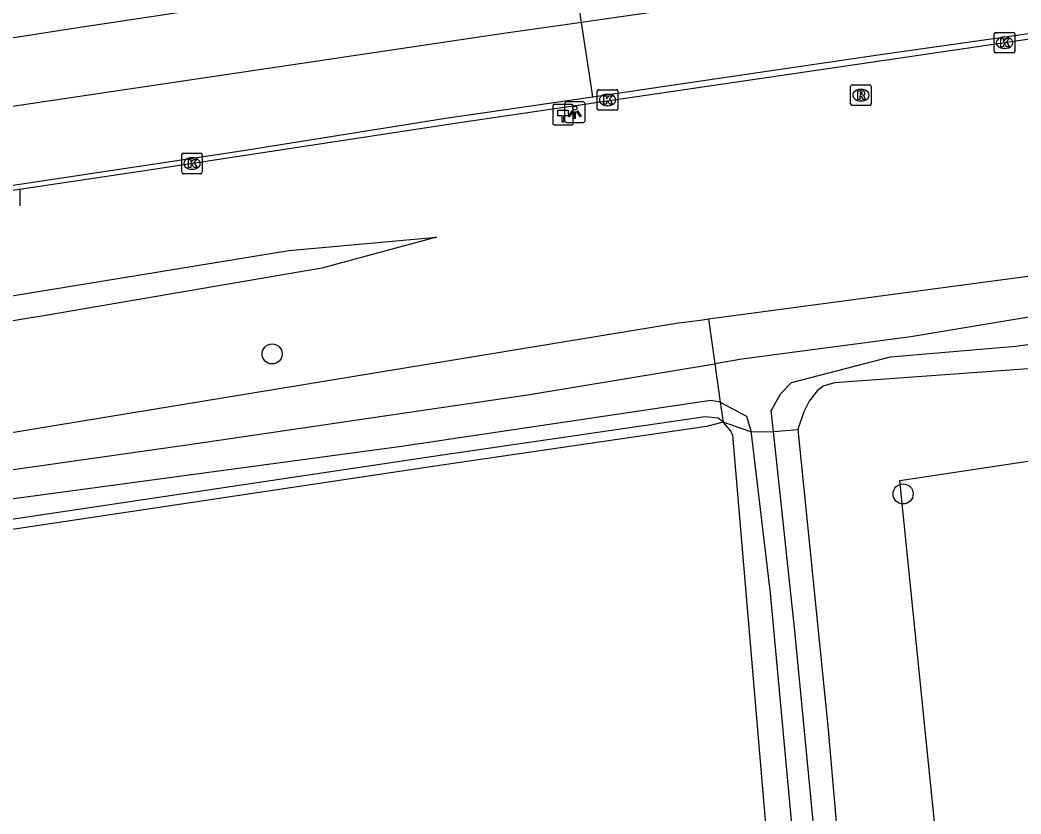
# Model space of a CAD drawing. Extents: x 162880 to 165536, y 384011 to 385179.
# Drawn here: x 164821.27 to 164870.02, y 385091.45 to 385130.11 of the extents above; entities that cross this region are included whole.
import ezdxf

# ---------------------------------------------------------------- set-up
doc = ezdxf.new("R2010")
doc.units = 0
for name, color, linetype in [('IMGEO_Berm_groen', 7, 'Continuous'), ('IMGEO_Berm_open', 7, 'Continuous'), ('IMGEO_Boom', 7, 'Continuous'), ('IMGEO_Grasland_agrarisch', 7, 'Continuous'), ('IMGEO_Grasland_overig', 7, 'Continuous'), ('IMGEO_Hectometerpaal', 7, 'Continuous'), ('IMGEO_Kolk', 7, 'Continuous'), ('IMGEO_Lichtpunt', 7, 'Continuous'), ('IMGEO_Oever', 7, 'Continuous'), ('IMGEO_OVBaan_gesloten', 7, 'Continuous'), ('IMGEO_Rijbaan_regionaal_gesloten', 7, 'Continuous'), ('IMGEO_Rioolput', 7, 'Continuous'), ('IMGEO_Sloot', 7, 'Continuous'), ('IMGEO_Waterloop', 7, 'Continuous')]:
    doc.layers.add(name, color=color, linetype=linetype)

msp = doc.modelspace()

# ---------------------------------------------------------------- linework, layer by layer
at = {"layer": 'IMGEO_Berm_groen'}
for points in [[(164854.799, 385115.554), (164883.609, 385119.405), (164919.025, 385125.07), (164951.795, 385130.078), (165006.401, 385139.416), (165024.081, 385141.988)], [(164719.282, 385099.671), (164746.416, 385104.684), (164759.535, 385106.951), (164782.332, 385110.644), (164807.267, 385114.46), (164834.363, 385118.891), (164841.548, 385119.531), (164835.97, 385118.021), (164822.607, 385115.744), (164799.523, 385111.933), (164774.438, 385108.021), (164753.536, 385104.148), (164719.698, 385097.324)], [(164720.571, 385092.466), (164777.349, 385103.012), (164815.515, 385109.145), (164853.336, 385115.359), (164854.411, 385115.502), (164854.799, 385115.554)], [(164663.059, 385080.261), (164662.423, 385079.904), (164662.044, 385079.253), (164662.173, 385078.364), (164662.436, 385077.819), (164663.119, 385077.331), (164664.49, 385077.367), (164703.012, 385085.156), (164736.752, 385091.389), (164777.187, 385098.987), (164809.963, 385104.178), (164841.734, 385108.928), (164854.633, 385110.805), (164855.274, 385110.733), (164855.425, 385110.629), (164855.519, 385110.522)], [(164855.519, 385110.522), (164854.705, 385110.31), (164841.807, 385108.433), (164810.04, 385103.684), (164777.272, 385098.494), (164736.843, 385090.898), (164703.107, 385084.665), (164664.892, 385076.969), (164663.351, 385076.975), (164662.317, 385077.236)]]:
    msp.add_lwpolyline(points, dxfattribs=at)
at = {"layer": 'IMGEO_Berm_open'}
msp.add_lwpolyline([(165024.515, 385151.591), (165019.542, 385150.849), (165008.78, 385149.246), (164982.693, 385145.327), (164971.463, 385143.625), (164958.219, 385141.66), (164946.127, 385139.85), (164936.191, 385138.391), (164924.96, 385136.811), (164913.698, 385135.182), (164898.434, 385133.145), (164885.752, 385131.307), (164875.189, 385129.867), (164865.146, 385128.4), (164842.676, 385125.101), (164827.241, 385122.753), (164812.721, 385120.598), (164803.777, 385119.14), (164786.898, 385116.492), (164773.219, 385114.284), (164760.155, 385112.026), (164747.879, 385109.833), (164730.129, 385106.491), (164718.45, 385104.322)], dxfattribs=at)
at = {"layer": 'IMGEO_Boom'}
for centre in [(164833.549, 385113.85), (164864.281, 385107.035)]:
    msp.add_circle(centre, 0.489, dxfattribs=at)
at = {"layer": 'IMGEO_Grasland_agrarisch'}
msp.add_lwpolyline([(164860.902, 385054.513), (164860.535, 385056.316), (164855.984, 385109.899), (164855.854, 385110.141), (164855.519, 385110.522)], dxfattribs=at)
at = {"layer": 'IMGEO_Grasland_overig'}
for points in [[(164955.681, 385126.526), (164950.632, 385125.288), (164916.961, 385119.307), (164874.87, 385113.442), (164860.946, 385112.443), (164860.395, 385112.276), (164860.095, 385112.049), (164859.77, 385111.629), (164859.706, 385111.546), (164859.447, 385111.029), (164859.157, 385110.174)], [(164871.949, 385031.933), (164868.834, 385061.331), (164864.128, 385107.695), (164955.853, 385121.538)], [(164859.157, 385110.174), (164860.631, 385095.56), (164863.98, 385056.836), (164863.677, 385055.795), (164863.753, 385054.664), (164860.902, 385054.513)]]:
    msp.add_lwpolyline(points, dxfattribs=at)
at = {"layer": 'IMGEO_Hectometerpaal'}
for p, q in [((164847.215, 385125.914), (164847.215, 385125.073)), ((164847.215, 385125.914), (164847.215, 385125.073)), ((164848.131, 385125.998), (164847.29, 385125.998)), ((164848.131, 385125.998), (164847.29, 385125.998)), ((164848.215, 385125.082), (164848.215, 385125.923)), ((164848.215, 385125.082), (164848.215, 385125.923)), ((164847.299, 385124.998), (164848.14, 385124.998)), ((164847.299, 385124.998), (164848.14, 385124.998))]:
    msp.add_line(p, q, dxfattribs=at)
msp.add_lwpolyline([(164847.74, 385125.142), (164847.68, 385125.142), (164847.68, 385125.447), (164847.46, 385125.447), (164847.46, 385125.716), (164847.96, 385125.716), (164847.96, 385125.447), (164847.74, 385125.447), (164847.74, 385125.142)], dxfattribs=at)
for centre, start, end in [((164847.293, 385125.92), 92.4484, 184.2845), ((164847.293, 385125.92), 92.4484, 184.2845), ((164848.137, 385125.92), 2.4484, 94.2845), ((164848.137, 385125.92), 2.4484, 94.2845), ((164847.293, 385125.076), 182.4484, 274.2845), ((164847.293, 385125.076), 182.4484, 274.2845), ((164848.137, 385125.076), 272.4484, 4.2845), ((164848.137, 385125.076), 272.4484, 4.2845)]:
    msp.add_arc(centre, 0.0779, start, end, dxfattribs=at)
at = {"layer": 'IMGEO_Kolk'}
for p, q in [((164868.721, 385128.579), (164868.721, 385129.431)), ((164868.796, 385129.505), (164869.648, 385129.505)), ((164869.209, 385129.285), (164869.234, 385129.285)), ((164869.722, 385129.431), (164869.722, 385128.579)), ((164869.648, 385128.505), (164868.796, 385128.505)), ((164869.232, 385128.725), (164869.207, 385128.725)), ((164849.387, 385125.791), (164849.387, 385126.643)), ((164849.462, 385126.717), (164850.314, 385126.717)), ((164849.875, 385126.497), (164849.9, 385126.497)), ((164850.388, 385126.643), (164850.388, 385125.791)), ((164849.898, 385125.937), (164849.873, 385125.937)), ((164850.314, 385125.717), (164849.462, 385125.717)), ((164829.146, 385122.695), (164829.146, 385123.547)), ((164829.221, 385123.621), (164830.073, 385123.621)), ((164829.634, 385123.401), (164829.659, 385123.401)), ((164830.147, 385123.547), (164830.147, 385122.695)), ((164830.073, 385122.621), (164829.221, 385122.621)), ((164829.657, 385122.841), (164829.632, 385122.841))]:
    msp.add_line(p, q, dxfattribs=at)
for points in [[(164868.721, 385128.579), (164868.721, 385129.431)], [(164868.796, 385129.505), (164869.648, 385129.505)], [(164869.722, 385129.431), (164869.722, 385128.579)], [(164869.042, 385129.205), (164869.165, 385129.205), (164869.165, 385129.054), (164869.295, 385129.205), (164869.459, 385129.205), (164869.313, 385129.054), (164869.466, 385128.805), (164869.314, 385128.805), (164869.229, 385128.969), (164869.165, 385128.902), (164869.165, 385128.805), (164869.042, 385128.805), (164869.042, 385129.205)], [(164869.648, 385128.505), (164868.796, 385128.505)], [(164849.387, 385125.791), (164849.387, 385126.643)], [(164849.462, 385126.717), (164850.314, 385126.717)], [(164849.708, 385126.417), (164849.831, 385126.417), (164849.831, 385126.266), (164849.961, 385126.417), (164850.125, 385126.417), (164849.979, 385126.266), (164850.132, 385126.017), (164849.98, 385126.017), (164849.895, 385126.181), (164849.831, 385126.114), (164849.831, 385126.017), (164849.708, 385126.017), (164849.708, 385126.417)], [(164850.388, 385126.643), (164850.388, 385125.791)], [(164850.314, 385125.717), (164849.462, 385125.717)], [(164829.146, 385122.695), (164829.146, 385123.547)], [(164829.221, 385123.621), (164830.073, 385123.621)], [(164830.147, 385123.547), (164830.147, 385122.695)], [(164829.467, 385123.321), (164829.59, 385123.321), (164829.59, 385123.17), (164829.72, 385123.321), (164829.884, 385123.321), (164829.738, 385123.17), (164829.891, 385122.921), (164829.739, 385122.921), (164829.654, 385123.085), (164829.59, 385123.018), (164829.59, 385122.921), (164829.467, 385122.921), (164829.467, 385123.321)], [(164830.073, 385122.621), (164829.221, 385122.621)]]:
    msp.add_lwpolyline(points, dxfattribs=at)
for centre, start, end in [((164868.798, 385129.429), 91.552, 178.448), ((164868.798, 385129.429), 91.552, 178.448), ((164869.646, 385129.429), 1.552, 88.448), ((164869.646, 385129.429), 1.552, 88.448), ((164868.798, 385128.581), 181.552, 268.448), ((164868.798, 385128.581), 181.552, 268.448), ((164869.646, 385128.581), 271.552, 358.448), ((164869.646, 385128.581), 271.552, 358.448), ((164849.464, 385126.641), 91.552, 178.448), ((164849.464, 385126.641), 91.552, 178.448), ((164850.312, 385126.641), 1.552, 88.448), ((164850.312, 385126.641), 1.552, 88.448), ((164849.464, 385125.793), 181.552, 268.448), ((164849.464, 385125.793), 181.552, 268.448), ((164850.312, 385125.793), 271.552, 358.448), ((164850.312, 385125.793), 271.552, 358.448), ((164829.223, 385123.545), 91.552, 178.448), ((164829.223, 385123.545), 91.552, 178.448), ((164830.071, 385123.545), 1.552, 88.448), ((164830.071, 385123.545), 1.552, 88.448), ((164829.223, 385122.697), 181.552, 268.448), ((164829.223, 385122.697), 181.552, 268.448), ((164830.071, 385122.697), 271.552, 358.448), ((164830.071, 385122.697), 271.552, 358.448)]:
    msp.add_arc(centre, 0.0765, start, end, dxfattribs=at)
for centre, major_axis, ratio, start_param, end_param in [((164869.208, 385129.005), (-0.387, 0.002), 0.722429, 4.712389, 7.853982), ((164869.233, 385129.005), (-0.39, 0.002), 0.717154, 1.570796, 4.712389), ((164849.874, 385126.217), (-0.387, 0.002), 0.722429, 4.712389, 7.853982), ((164849.899, 385126.217), (-0.39, 0.002), 0.717154, 1.570796, 4.712389), ((164829.633, 385123.121), (-0.387, 0.002), 0.722429, 4.712389, 7.853982), ((164829.658, 385123.121), (-0.39, 0.002), 0.717154, 1.570796, 4.712389)]:
    msp.add_ellipse(centre, major_axis=major_axis, ratio=ratio, start_param=start_param, end_param=end_param, dxfattribs=at)
at = {"layer": 'IMGEO_Lichtpunt'}
for p, q in [((164847.791, 385126.023), (164847.791, 385125.216)), ((164847.791, 385126.023), (164847.791, 385125.216)), ((164848.693, 385126.118), (164847.885, 385126.118)), ((164848.693, 385126.118), (164847.885, 385126.118)), ((164848.787, 385125.216), (164848.787, 385126.023)), ((164848.787, 385125.216), (164848.787, 385126.023)), ((164847.885, 385125.122), (164848.693, 385125.122)), ((164847.885, 385125.122), (164848.693, 385125.122)), ((164821.267, 385121.069), (164821.267, 385121.876)), ((164821.267, 385121.069), (164821.267, 385121.876))]:
    msp.add_line(p, q, dxfattribs=at)
for points in [[(164848.165, 385125.687), (164848.204, 385125.659), (164848.016, 385125.397), (164847.978, 385125.424), (164848.165, 385125.687)], [(164848.267, 385125.639), (164848.314, 385125.639), (164848.314, 385125.317), (164848.267, 385125.317), (164848.267, 385125.639)], [(164848.377, 385125.659), (164848.415, 385125.686), (164848.602, 385125.424), (164848.563, 385125.396), (164848.377, 385125.659)]]:
    msp.add_lwpolyline(points, dxfattribs=at)
msp.add_circle((164848.29, 385125.821), 0.0994, dxfattribs=at)
for centre, start, end in [((164847.885, 385126.023), 90, 180), ((164847.885, 385126.023), 90, 180), ((164848.693, 385126.023), 0, 90), ((164848.693, 385126.023), 0, 90), ((164847.885, 385125.216), 180, 270), ((164847.885, 385125.216), 180, 270), ((164848.693, 385125.216), 270, 0), ((164848.693, 385125.216), 270, 360)]:
    msp.add_arc(centre, 0.0946, start, end, dxfattribs=at)
at = {"layer": 'IMGEO_Oever'}
for points in [[(164854.799, 385115.554), (164855.111, 385113.372)], [(164855.378, 385111.509), (164855.519, 385110.522)], [(164856.871, 385110.05), (164855.519, 385110.522)], [(164857.972, 385110.071), (164859.157, 385110.174)]]:
    msp.add_lwpolyline(points, dxfattribs=at)
at = {"layer": 'IMGEO_OVBaan_gesloten'}
for points in [[(164973.147, 385147.997), (164971.264, 385147.721), (164951.882, 385144.838), (164934.324, 385142.287), (164917.301, 385139.816), (164895.796, 385136.711), (164878.414, 385134.307), (164860.924, 385131.771), (164848.612, 385129.994)], [(164973.67, 385144.293), (164965.409, 385142.997), (164951.627, 385140.917), (164938.807, 385139.083), (164928.799, 385137.695), (164918.517, 385136.235), (164907.292, 385134.655), (164895.76, 385133.053), (164885.875, 385131.638), (164873.269, 385129.849), (164863.066, 385128.392), (164852.89, 385126.901), (164849.17, 385126.358)], [(164848.612, 385129.994), (164844.723, 385129.433), (164820.895, 385125.893), (164804.523, 385123.31), (164784.362, 385120.036), (164764.907, 385116.846), (164751.168, 385114.495), (164734.945, 385111.567), (164731.511, 385110.914)], [(164849.17, 385126.358), (164849.102, 385126.8), (164848.612, 385129.994)], [(164849.17, 385126.358), (164841.89, 385125.294), (164832.035, 385123.727), (164820.821, 385122.03), (164810.631, 385120.456), (164800.878, 385118.993), (164789.86, 385117.211), (164782.811, 385116.075), (164773.221, 385114.505), (164764.295, 385113.05), (164755.542, 385111.504), (164746.548, 385109.883), (164735.318, 385107.854), (164732.168, 385107.248)]]:
    msp.add_lwpolyline(points, dxfattribs=at)
at = {"layer": 'IMGEO_Rijbaan_regionaal_gesloten'}
for points in [[(164848.098, 385133.34), (164847.186, 385133.21), (164823.654, 385129.655), (164800.218, 385125.996), (164764.214, 385120.114), (164730.917, 385114.219)], [(164848.612, 385129.994), (164848.098, 385133.34)]]:
    msp.add_lwpolyline(points, dxfattribs=at)
at = {"layer": 'IMGEO_Rioolput'}
for p, q in [((164861.726, 385126.025), (164861.726, 385126.877)), ((164861.801, 385126.951), (164862.653, 385126.951)), ((164862.727, 385126.877), (164862.727, 385126.025)), ((164862.214, 385126.731), (164862.239, 385126.731)), ((164862.653, 385125.951), (164861.801, 385125.951)), ((164862.237, 385126.171), (164862.212, 385126.171))]:
    msp.add_line(p, q, dxfattribs=at)
for points in [[(164861.726, 385126.025), (164861.726, 385126.877)], [(164861.801, 385126.951), (164862.653, 385126.951)], [(164862.727, 385126.877), (164862.727, 385126.025)], [(164862.315, 385126.649), (164862.063, 385126.651), (164862.063, 385126.251)], [(164862.063, 385126.251), (164862.187, 385126.251), (164862.187, 385126.413), (164862.198, 385126.413)], [(164862.241, 385126.57), (164862.187, 385126.57), (164862.187, 385126.489)], [(164862.187, 385126.489), (164862.239, 385126.489)], [(164862.245, 385126.384), (164862.316, 385126.251), (164862.456, 385126.251), (164862.391, 385126.377)], [(164862.653, 385125.951), (164861.801, 385125.951)]]:
    msp.add_lwpolyline(points, dxfattribs=at)
for centre, radius, start, end in [((164861.803, 385126.875), 0.0765, 91.552, 178.448), ((164861.803, 385126.875), 0.0765, 91.552, 178.448), ((164862.651, 385126.875), 0.0765, 1.552, 88.448), ((164862.651, 385126.875), 0.0765, 1.552, 88.448), ((164862.197, 385126.36), 0.0533, 26.0293, 88.6989), ((164862.223, 385126.678), 0.19, 274.7715, 282.9687), ((164862.247, 385126.474), 0.0964, 77.0061, 93.1865), ((164862.261, 385126.531), 0.0378, 276.6634, 79.6772), ((164862.314, 385126.539), 0.109, 350.3612, 89.416), ((164862.312, 385126.539), 0.112, 277.5842, 350.9817), ((164862.296, 385126.324), 0.108, 29.5134, 73.7905), ((164861.803, 385126.027), 0.0765, 181.552, 268.448), ((164861.803, 385126.027), 0.0765, 181.552, 268.448), ((164862.651, 385126.027), 0.0765, 271.552, 358.448), ((164862.651, 385126.027), 0.0765, 271.552, 358.448)]:
    msp.add_arc(centre, radius, start, end, dxfattribs=at)
for centre, major_axis, ratio, start_param, end_param in [((164862.213, 385126.451), (-0.387, 0.002), 0.722429, 4.712389, 7.853982), ((164862.238, 385126.451), (-0.39, 0.002), 0.717154, 1.570796, 4.712389)]:
    msp.add_ellipse(centre, major_axis=major_axis, ratio=ratio, start_param=start_param, end_param=end_param, dxfattribs=at)
at = {"layer": 'IMGEO_Sloot'}
for points in [[(164762.074, 385098.532), (164774.817, 385100.647), (164787.484, 385102.897), (164802.601, 385105.296), (164820.233, 385108.13), (164829.738, 385109.473), (164845.989, 385111.859), (164855.111, 385113.372)], [(164855.111, 385113.372), (164855.378, 385111.509)], [(164855.378, 385111.509), (164854.916, 385111.586), (164848.905, 385110.695), (164839.844, 385109.351), (164820.219, 385106.701), (164794.881, 385102.748), (164774.777, 385099.637), (164760.471, 385097.107)]]:
    msp.add_lwpolyline(points, dxfattribs=at)
at = {"layer": 'IMGEO_Waterloop'}
for points in [[(165024.109, 385139.822), (165012.467, 385138.082), (164971.962, 385131.337), (164958.926, 385129.152), (164951.1, 385127.812), (164941.723, 385126.135), (164931.126, 385124.611), (164909.646, 385121.188), (164890.198, 385118.5), (164881.205, 385117.247), (164874.698, 385116.355), (164869.436, 385115.475), (164864.656, 385114.677), (164856.421, 385113.59), (164855.111, 385113.372)], [(164857.972, 385110.071), (164857.863, 385111.098), (164857.886, 385111.138), (164858.333, 385111.917), (164858.841, 385112.459), (164863.663, 385113.704), (164869.765, 385114.235), (164881.402, 385115.848), (164921.108, 385121.472), (164931.856, 385123.236), (164954.723, 385127.204), (164956.296, 385127.359)], [(164855.378, 385111.509), (164856.647, 385110.816), (164856.863, 385110.114), (164856.871, 385110.05)], [(164856.871, 385110.05), (164856.88, 385109.977), (164857.805, 385102.21), (164859.173, 385087.45), (164861.618, 385056.127), (164862.068, 385055.953), (164862.449, 385057.575), (164860.26, 385087.395), (164859.002, 385100.363), (164857.972, 385110.071)], [(164856.871, 385110.05), (164857.972, 385110.071)]]:
    msp.add_lwpolyline(points, dxfattribs=at)

doc.saveas('drawing.dxf')
